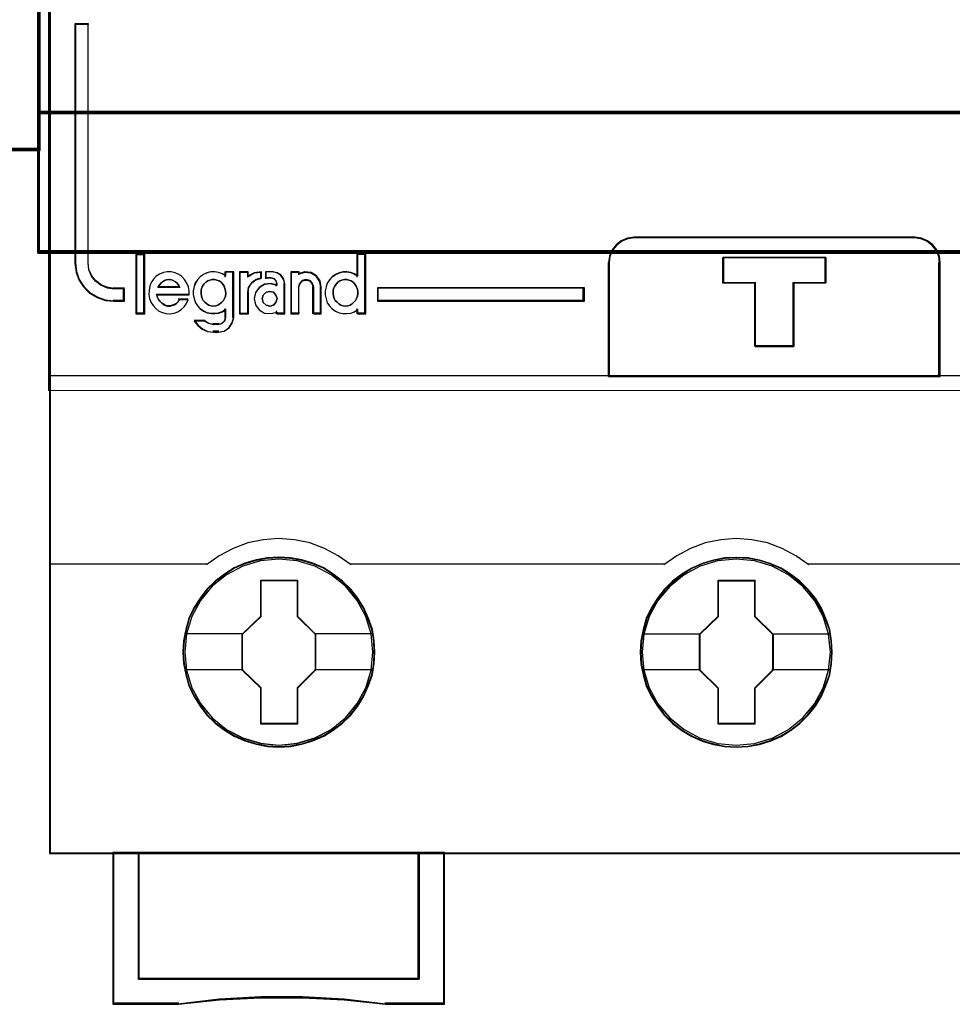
# Model space of a CAD drawing. Header units: millimetres. Extents: x -1290 to 1795, y -4192 to -1311.
# Tile 1020 of 1056: x 1429 to 1436, y -1930 to -1922. Entities that reach past the tile are written whole.
import ezdxf

# ---------------------------------------------------------------- set-up
doc = ezdxf.new("R2010")
doc.units = ezdxf.units.MM
doc.layers.add('30', color=7, linetype='Continuous')
doc.layers.add('45', color=7, linetype='Continuous')
doc.layers.add('Aparatura', color=7, linetype='Continuous', lineweight=13)

# ---------------------------------------------------------------- blocks, each defined once
blk = doc.blocks.new('*U156')
at = {"layer": '45', "color": 7}
for points in [[(477.428846, -383.552872), (405.408028, -383.552872), (405.408028, -465.581435), (477.428846, -465.581435), (477.428846, -383.552872)], [(408.351307, -443.856058), (408.351307, -443.364781), (407.935917, -443.364781), (407.674165, -443.320621), (407.435173, -443.226782), (407.218943, -443.061183), (407.059615, -442.867985), (406.9515, -442.619586), (406.923049, -442.360148), (406.923049, -432.943095), (406.405234, -432.943095), (406.405234, -442.360148), (406.456447, -442.702386), (406.558871, -443.011504), (406.74096, -443.287502), (406.985642, -443.53038), (407.281536, -443.701499), (407.605882, -443.817418), (407.935917, -443.856058), (408.351307, -443.856058)], [(427.394895, -446.818609), (440.439135, -446.818609), (440.439135, -442.329114), (440.411215, -442.079698), (440.305118, -441.830281), (440.148766, -441.636291), (439.942158, -441.470013), (439.702046, -441.375789), (439.439597, -441.336991), (428.400016, -441.336991), (428.137568, -441.375789), (427.897455, -441.470013), (427.690847, -441.636291), (427.534495, -441.830281), (427.428399, -442.079698), (427.394895, -442.329114), (427.394895, -446.818609)], [(427.416379, -446.797063), (440.417651, -446.797063), (440.417651, -442.342861), (440.389823, -442.095405), (440.284076, -441.847949), (440.128239, -441.655484), (439.922311, -441.490513), (439.68299, -441.39703), (439.421406, -441.358537), (428.418189, -441.358537), (428.156605, -441.39703), (427.917284, -441.490513), (427.711356, -441.655484), (427.555519, -441.847949), (427.449772, -442.095405), (427.416379, -442.342861), (427.416379, -446.797063)], [(409.131885, -444.32827), (409.131885, -442.024662), (408.829321, -442.024662), (408.829321, -444.32827), (409.131885, -444.32827)], [(434.681957, -443.125625), (434.681957, -445.637179), (433.157697, -445.637179), (433.157697, -443.125625), (431.892168, -443.125625), (431.892168, -442.1288), (435.941862, -442.1288), (435.941862, -443.125625), (434.681957, -443.125625)], [(433.157697, -443.125625), (433.157697, -445.637179), (434.681957, -445.637179), (434.681957, -443.125625), (435.941862, -443.125625), (435.941862, -442.1288), (431.892168, -442.1288), (431.892168, -443.125625), (433.157697, -443.125625)], [(433.166313, -443.134928), (433.166313, -445.615634), (434.675074, -445.615634), (434.675074, -443.134928), (435.922168, -443.134928), (435.922168, -442.150346), (431.913651, -442.150346), (431.913651, -443.134928), (433.166313, -443.134928)], [(426.444237, -443.322798), (418.301882, -443.322798), (418.301882, -443.856058), (426.444237, -443.856058), (426.444237, -443.322798)], [(418.201624, -457.659752), (418.179233, -457.211814), (418.106463, -456.763877), (417.949726, -456.332529), (417.770599, -455.917772), (417.535495, -455.530665), (417.255609, -455.182269), (416.930941, -454.861524), (416.56709, -454.585019), (416.192042, -454.341695), (415.766616, -454.159201), (415.335591, -454.032009), (414.882176, -453.949058), (414.42876, -453.926937), (413.975345, -453.949058), (413.533125, -454.032009), (413.085308, -454.159201), (412.671076, -454.341695), (412.284834, -454.585019), (411.926579, -454.861524), (411.590716, -455.182269), (411.327623, -455.530665), (411.081324, -455.917772), (410.885403, -456.332529), (410.767851, -456.763877), (410.678288, -457.211814), (410.644702, -457.659752), (410.678288, -458.10769), (410.767851, -458.544568), (410.885403, -458.975915), (411.081324, -459.385142), (411.327623, -459.777779), (411.590716, -460.137235), (411.926579, -460.452451), (412.284834, -460.734486), (412.671076, -460.96122), (413.085308, -461.143713), (413.533125, -461.281965), (413.975345, -461.370447), (414.42876, -461.392567), (414.882176, -461.370447), (415.335591, -461.281965), (415.766616, -461.143713), (416.192042, -460.96122), (416.56709, -460.734486), (416.930941, -460.452451), (417.255609, -460.137235), (417.535495, -459.777779), (417.770599, -459.385142), (417.949726, -458.975915), (418.106463, -458.544568), (418.179233, -458.10769), (418.201624, -457.659752)], [(418.201624, -457.659752), (418.179233, -457.211814), (418.106463, -456.763877), (417.949726, -456.332529), (417.770599, -455.917772), (417.535495, -455.530665), (417.255609, -455.182269), (416.930941, -454.861524), (416.56709, -454.585019), (416.192042, -454.341695), (415.766616, -454.159201), (415.335591, -454.032009), (414.882176, -453.949058), (414.42876, -453.926937), (413.975345, -453.949058), (413.533125, -454.032009), (413.085308, -454.159201), (412.671076, -454.341695), (412.284834, -454.585019), (411.926579, -454.861524), (411.590716, -455.182269), (411.327623, -455.530665), (411.081324, -455.917772), (410.885403, -456.332529), (410.767851, -456.763877), (410.678288, -457.211814), (410.644702, -457.659752), (410.678288, -458.10769), (410.767851, -458.544568), (410.885403, -458.975915), (411.081324, -459.385142), (411.327623, -459.777779), (411.590716, -460.137235), (411.926579, -460.452451), (412.284834, -460.734486), (412.671076, -460.96122), (413.085308, -461.143713), (413.533125, -461.281965), (413.975345, -461.370447), (414.42876, -461.392567), (414.882176, -461.370447), (415.335591, -461.281965), (415.766616, -461.143713), (416.192042, -460.96122), (416.56709, -460.734486), (416.930941, -460.452451), (417.255609, -460.137235), (417.535495, -459.777779), (417.770599, -459.385142), (417.949726, -458.975915), (418.106463, -458.544568), (418.179233, -458.10769), (418.201624, -457.659752)], [(418.18014, -457.659752), (418.157877, -457.2144), (418.08552, -456.769048), (417.929675, -456.34019), (417.751566, -455.927827), (417.517799, -455.542954), (417.239504, -455.196569), (416.916683, -454.877675), (416.5549, -454.602766), (416.181985, -454.360846), (415.758977, -454.179407), (415.330403, -454.052948), (414.879566, -453.970476), (414.428729, -453.948483), (413.977891, -453.970476), (413.538186, -454.052948), (413.092914, -454.179407), (412.681038, -454.360846), (412.296992, -454.602766), (411.940775, -454.877675), (411.606821, -455.196569), (411.345224, -455.542954), (411.100325, -455.927827), (410.905519, -456.34019), (410.788635, -456.769048), (410.699581, -457.2144), (410.666185, -457.659752), (410.699581, -458.105105), (410.788635, -458.53946), (410.905519, -458.968318), (411.100325, -459.375183), (411.345224, -459.765554), (411.606821, -460.122935), (411.940775, -460.436331), (412.296992, -460.716738), (412.681038, -460.942164), (413.092914, -461.123603), (413.538186, -461.261058), (413.977891, -461.349029), (414.428729, -461.371021), (414.879566, -461.349029), (415.330403, -461.261058), (415.758977, -461.123603), (416.181985, -460.942164), (416.5549, -460.716738), (416.916683, -460.436331), (417.239504, -460.122935), (417.517799, -459.765554), (417.751566, -459.375183), (417.929675, -458.968318), (418.08552, -458.53946), (418.157877, -458.105105), (418.18014, -457.659752)], [(436.197877, -457.665067), (436.169888, -457.217138), (436.102716, -456.769209), (435.945979, -456.337869), (435.766852, -455.92865), (435.531748, -455.536021), (435.251862, -455.187631), (434.921597, -454.872422), (434.557745, -454.595923), (434.188295, -454.352603), (433.757271, -454.170113), (433.331844, -454.037394), (432.872831, -453.954444), (432.419416, -453.932324), (431.966, -453.954444), (431.52378, -454.037394), (431.075963, -454.170113), (430.667329, -454.352603), (430.275489, -454.595923), (429.917235, -454.872422), (429.586969, -455.187631), (429.323876, -455.536021), (429.077577, -455.92865), (428.881656, -456.337869), (428.758507, -456.769209), (428.668943, -457.217138), (428.640954, -457.665067), (428.668943, -458.112996), (428.758507, -458.549865), (428.881656, -458.981204), (429.077577, -459.395954), (429.323876, -459.783053), (429.586969, -460.142502), (429.917235, -460.463242), (430.275489, -460.739741), (430.667329, -460.972001), (431.075963, -461.154491), (431.52378, -461.28721), (431.966, -461.37569), (432.419416, -461.40334), (432.872831, -461.37569), (433.331844, -461.28721), (433.757271, -461.154491), (434.188295, -460.972001), (434.557745, -460.739741), (434.921597, -460.463242), (435.251862, -460.142502), (435.531748, -459.783053), (435.766852, -459.395954), (435.945979, -458.981204), (436.102716, -458.549865), (436.169888, -458.112996), (436.197877, -457.665067)], [(436.197877, -457.665067), (436.169888, -457.217138), (436.102716, -456.769209), (435.945979, -456.337869), (435.766852, -455.92865), (435.531748, -455.536021), (435.251862, -455.187631), (434.921597, -454.872422), (434.557745, -454.595923), (434.188295, -454.352603), (433.757271, -454.170113), (433.331844, -454.037394), (432.872831, -453.954444), (432.419416, -453.932324), (431.966, -453.954444), (431.52378, -454.037394), (431.075963, -454.170113), (430.667329, -454.352603), (430.275489, -454.595923), (429.917235, -454.872422), (429.586969, -455.187631), (429.323876, -455.536021), (429.077577, -455.92865), (428.881656, -456.337869), (428.758507, -456.769209), (428.668943, -457.217138), (428.640954, -457.665067), (428.668943, -458.112996), (428.758507, -458.549865), (428.881656, -458.981204), (429.077577, -459.395954), (429.323876, -459.783053), (429.586969, -460.142502), (429.917235, -460.463242), (430.275489, -460.739741), (430.667329, -460.972001), (431.075963, -461.154491), (431.52378, -461.28721), (431.966, -461.37569), (432.419416, -461.40334), (432.872831, -461.37569), (433.331844, -461.28721), (433.757271, -461.154491), (434.188295, -460.972001), (434.557745, -460.739741), (434.921597, -460.463242), (435.251862, -460.142502), (435.531748, -459.783053), (435.766852, -459.395954), (435.945979, -458.981204), (436.102716, -458.549865), (436.169888, -458.112996), (436.197877, -457.665067)], [(436.178183, -457.665083), (436.150347, -457.219737), (436.083541, -456.774392), (435.927659, -456.34554), (435.749508, -455.938681), (435.515684, -455.548317), (435.237323, -455.201937), (434.908858, -454.888546), (434.546988, -454.613641), (434.179552, -454.371725), (433.750876, -454.190288), (433.327767, -454.058333), (432.871256, -453.975862), (432.420311, -453.95387), (431.969366, -453.975862), (431.529556, -454.058333), (431.084178, -454.190288), (430.677771, -454.371725), (430.288066, -454.613641), (429.931764, -454.888546), (429.603298, -455.201937), (429.341639, -455.548317), (429.096681, -455.938681), (428.901829, -456.34554), (428.77935, -456.774392), (428.690274, -457.219737), (428.662438, -457.665083), (428.690274, -458.110428), (428.77935, -458.544778), (428.901829, -458.973629), (429.096681, -459.385986), (429.341639, -459.770853), (429.603298, -460.128229), (429.931764, -460.447118), (430.288066, -460.722023), (430.677771, -460.952943), (431.084178, -461.13438), (431.529556, -461.266334), (431.969366, -461.354304), (432.420311, -461.381794), (432.871256, -461.354304), (433.327767, -461.266334), (433.750876, -461.13438), (434.179552, -460.952943), (434.546988, -460.722023), (434.908858, -460.447118), (435.237323, -460.128229), (435.515684, -459.770853), (435.749508, -459.385986), (435.927659, -458.973629), (436.083541, -458.544778), (436.150347, -458.110428), (436.178183, -457.665083)], [(413.717443, -454.822885), (415.158367, -454.822885), (415.158367, -456.241396), (415.876004, -456.94511), (415.876004, -458.363621), (415.158367, -459.078418), (415.158367, -460.485847), (413.717443, -460.485847), (413.717443, -459.078418), (412.982854, -458.363621), (412.982854, -456.94511), (413.717443, -456.241396), (413.717443, -454.822885)], [(413.717443, -454.822885), (415.158367, -454.822885), (415.158367, -454.822885), (415.158367, -456.241396), (415.158367, -456.241396), (415.876004, -456.94511), (415.876004, -456.94511), (415.876004, -458.363621), (415.876004, -458.363621), (415.158367, -459.078418), (415.158367, -459.078418), (415.158367, -460.485847), (415.158367, -460.485847), (413.717443, -460.485847), (413.717443, -460.485847), (413.717443, -459.078418), (413.717443, -459.078418), (412.982854, -458.363621), (412.982854, -458.363621), (412.982854, -456.94511), (412.982854, -456.94511), (413.717443, -456.241396), (413.717443, -456.241396), (413.717443, -454.822885), (413.717443, -454.822885)], [(413.726681, -454.844431), (415.147097, -454.844431), (415.147097, -456.252148), (415.85452, -456.950507), (415.85452, -458.358224), (415.147097, -459.067582), (415.147097, -460.464301), (413.726681, -460.464301), (413.726681, -459.067582), (413.002547, -458.358224), (413.002547, -456.950507), (413.726681, -456.252148), (413.726681, -454.844431)], [(431.708325, -454.828271), (433.149249, -454.828271), (433.149249, -456.246782), (433.866886, -456.950497), (433.866886, -458.369008), (433.149249, -459.083804), (433.149249, -460.491233), (431.708325, -460.491233), (431.708325, -459.083804), (430.973736, -458.369008), (430.973736, -456.950497), (431.708325, -456.246782), (431.708325, -454.828271)], [(431.708325, -454.828271), (433.149249, -454.828271), (433.149249, -454.828271), (433.149249, -456.246782), (433.149249, -456.246782), (433.866886, -456.950497), (433.866886, -456.950497), (433.866886, -458.369008), (433.866886, -458.369008), (433.149249, -459.083804), (433.149249, -459.083804), (433.149249, -460.491233), (433.149249, -460.491233), (431.708325, -460.491233), (431.708325, -460.491233), (431.708325, -459.083804), (431.708325, -459.083804), (430.973736, -458.369008), (430.973736, -458.369008), (430.973736, -456.950497), (430.973736, -456.950497), (431.708325, -456.246782), (431.708325, -456.246782), (431.708325, -454.828271), (431.708325, -454.828271)], [(431.718899, -454.849817), (433.138423, -454.849817), (433.138423, -456.257534), (433.845402, -456.955894), (433.845402, -458.363611), (433.138423, -459.072968), (433.138423, -460.469687), (431.718899, -460.469687), (431.718899, -459.072968), (430.99522, -458.363611), (430.99522, -456.955894), (431.718899, -456.257534), (431.718899, -454.849817)], [(419.944987, -470.522439), (408.906921, -470.522439), (408.906921, -465.538344), (407.901938, -465.538344), (407.901938, -471.51372), (410.464645, -471.51372), (412.089368, -471.342046), (413.719674, -471.258978), (415.361147, -471.258978), (416.997037, -471.342046), (418.627343, -471.51372), (420.944387, -471.51372), (420.944387, -465.538344), (419.944987, -465.538344), (419.944987, -470.522439)], [(419.948972, -465.538344), (408.902724, -465.538344), (408.902724, -470.529794), (419.948972, -470.529794), (419.948972, -465.538344)]]:
    blk.add_lwpolyline(points, close=True, dxfattribs=at)
at = {"layer": '45', "color": 139}
for points in [[(477.428846, -383.552872), (405.408028, -383.552872), (405.408028, -465.581435), (477.428846, -465.581435), (477.428846, -383.552872)], [(411.852039, -444.042788), (411.94535, -444.031301), (412.032829, -444.002583), (412.108644, -443.956635), (412.184459, -443.893455), (412.254442, -443.818789), (412.295265, -443.744122), (412.330257, -443.646482), (412.341921, -443.548841), (412.330257, -443.439713), (412.306929, -443.35356), (412.271938, -443.255919), (412.21945, -443.181253), (412.155299, -443.106586), (412.079484, -443.054894), (411.992005, -443.020433), (411.892862, -443.003202), (411.805384, -443.003202), (411.717905, -443.020433), (411.630426, -443.054894), (411.554611, -443.106586), (411.478796, -443.181253), (411.426308, -443.255919), (411.391317, -443.35356), (411.367989, -443.439713), (411.367989, -443.548841), (411.379653, -443.646482), (411.414644, -443.744122), (411.455468, -443.818789), (411.513787, -443.893455), (411.589602, -443.956635), (411.677081, -444.002583), (411.76456, -444.031301), (411.852039, -444.042788)], [(417.055618, -444.042788), (417.143097, -444.031301), (417.230576, -444.002583), (417.318055, -443.956635), (417.382206, -443.893455), (417.446357, -443.818789), (417.487181, -443.744122), (417.522172, -443.646482), (417.533836, -443.548841), (417.533836, -443.439713), (417.510508, -443.35356), (417.469685, -443.255919), (417.411366, -443.181253), (417.347215, -443.106586), (417.271399, -443.054894), (417.183921, -443.020433), (417.096442, -443.003202), (416.997299, -443.003202), (416.90982, -443.020433), (416.822341, -443.054894), (416.746526, -443.106586), (416.682375, -443.181253), (416.629888, -443.255919), (416.583232, -443.35356), (416.559904, -443.439713), (416.559904, -443.548841), (416.571568, -443.646482), (416.60656, -443.744122), (416.647383, -443.818789), (416.717366, -443.893455), (416.781518, -443.956635), (416.868997, -444.002583), (416.956475, -444.031301), (417.055618, -444.042788)], [(414.361397, -443.750735), (414.313314, -443.607688), (414.211138, -443.494443), (414.06689, -443.464642), (413.922642, -443.494443), (413.808445, -443.607688), (413.772383, -443.750735), (413.808445, -443.899742), (413.922642, -444.001066), (414.06689, -444.042788), (414.211138, -444.001066), (414.313314, -443.899742), (414.361397, -443.750735)], [(418.130011, -457.654294), (418.057234, -456.935353), (417.850097, -456.255125), (417.503003, -455.619139), (417.043943, -455.066107), (416.484114, -454.612622), (415.840311, -454.275272), (415.146123, -454.06512), (414.423944, -453.998757), (413.701765, -454.06512), (413.013175, -454.275272), (412.369372, -454.612622), (411.803945, -455.066107), (411.344885, -455.619139), (411.00339, -456.255125), (410.790655, -456.935353), (410.723475, -457.654294), (410.790655, -458.367704), (411.00339, -459.058993), (411.344885, -459.683919), (411.803945, -460.24248), (412.369372, -460.695966), (413.013175, -461.033315), (413.701765, -461.243467), (414.423944, -461.315361), (415.146123, -461.243467), (415.840311, -461.033315), (416.484114, -460.695966), (417.043943, -460.24248), (417.503003, -459.683919), (417.850097, -459.058993), (418.057234, -458.367704), (418.130011, -457.654294)], [(418.130011, -457.659752), (418.057234, -456.940826), (417.850097, -456.26061), (417.508601, -455.624637), (417.043943, -455.066086), (416.484114, -454.612609), (415.84591, -454.275267), (415.146123, -454.065119), (414.423944, -453.998757), (413.707363, -454.065119), (413.007577, -454.275267), (412.369372, -454.612609), (411.809543, -455.066086), (411.344885, -455.624637), (411.00339, -456.26061), (410.796253, -456.940826), (410.723475, -457.659752), (410.796253, -458.373149), (411.00339, -459.058894), (411.344885, -459.689337), (411.809543, -460.242358), (412.369372, -460.695835), (413.007577, -461.038707), (413.707363, -461.248855), (414.423944, -461.320748), (415.146123, -461.248855), (415.84591, -461.038707), (416.484114, -460.695835), (417.043943, -460.242358), (417.508601, -459.689337), (417.850097, -459.058894), (418.057234, -458.373149), (418.130011, -457.659752)], [(436.126264, -457.665211), (436.053489, -456.94627), (435.846358, -456.260511), (435.504873, -455.624525), (435.04023, -455.071494), (434.480418, -454.618008), (433.842233, -454.280659), (433.142468, -454.070507), (432.420311, -454.004143), (431.698154, -454.070507), (431.003987, -454.280659), (430.365802, -454.618008), (429.80599, -455.071494), (429.341347, -455.624525), (428.994263, -456.260511), (428.787133, -456.94627), (428.714357, -457.665211), (428.787133, -458.373091), (428.994263, -459.06438), (429.341347, -459.694836), (429.80599, -460.247867), (430.365802, -460.701353), (431.003987, -461.038702), (431.698154, -461.248854), (432.420311, -461.320748), (433.142468, -461.248854), (433.842233, -461.038702), (434.480418, -460.701353), (435.04023, -460.247867), (435.504873, -459.694836), (435.846358, -459.06438), (436.053489, -458.373091), (436.126264, -457.665211)], [(436.126264, -457.659752), (436.047888, -456.940826), (435.840752, -456.26061), (435.499256, -455.624637), (435.040196, -455.066086), (434.480367, -454.612609), (433.836564, -454.275267), (433.136778, -454.065119), (432.420197, -453.998757), (431.698018, -454.065119), (431.00383, -454.275267), (430.365625, -454.612609), (429.800198, -455.066086), (429.341138, -455.624637), (428.999643, -456.26061), (428.786908, -456.940826), (428.719728, -457.659752), (428.786908, -458.373149), (428.999643, -459.058894), (429.341138, -459.689337), (429.800198, -460.242358), (430.365625, -460.695835), (431.00383, -461.038707), (431.698018, -461.248855), (432.420197, -461.320748), (433.136778, -461.248855), (433.836564, -461.038707), (434.480367, -460.695835), (435.040196, -460.242358), (435.499256, -459.689337), (435.840752, -459.058894), (436.047888, -458.373149), (436.126264, -457.659752)]]:
    blk.add_lwpolyline(points, close=True, dxfattribs=at)
at = {"layer": '45', "color": 59}
for points in [[(477.407363, -383.574418), (405.429512, -383.574418), (405.429512, -465.55989), (477.407363, -465.55989), (477.407363, -383.574418)], [(427.394895, -446.818609), (440.439135, -446.818609), (440.439135, -442.329114), (440.411215, -442.079698), (440.305118, -441.830281), (440.148766, -441.636291), (439.942158, -441.470013), (439.702046, -441.375789), (439.439597, -441.336991), (428.400016, -441.336991), (428.137568, -441.375789), (427.897455, -441.470013), (427.690847, -441.636291), (427.534495, -441.830281), (427.428399, -442.079698), (427.394895, -442.329114), (427.394895, -446.818609)], [(409.153369, -444.349816), (409.153369, -442.003116), (408.807838, -442.003116), (408.807838, -444.349816), (409.153369, -444.349816)], [(416.334248, -443.145662), (416.282733, -443.291281), (416.24839, -443.448101), (416.24839, -443.604921), (416.282733, -443.761741), (416.334248, -443.91296), (416.420106, -444.036176), (416.528859, -444.153791), (416.654785, -444.243403), (416.797882, -444.310611), (416.946702, -444.338615), (417.095523, -444.338615), (417.255792, -444.321813), (417.393165, -444.265805), (417.524814, -444.181795), (417.524814, -444.349816), (417.845351, -444.349816), (417.845351, -442.003116), (417.524814, -442.003116), (417.524814, -442.871227), (417.393165, -442.787216), (417.255792, -442.73681), (417.095523, -442.708806), (416.946702, -442.714407), (416.797882, -442.748011), (416.654785, -442.809619), (416.528859, -442.904832), (416.420106, -443.022447), (416.334248, -443.145662)], [(434.681957, -443.125625), (434.681957, -445.637179), (433.157697, -445.637179), (433.157697, -443.125625), (431.892168, -443.125625), (431.892168, -442.1288), (435.941862, -442.1288), (435.941862, -443.125625), (434.681957, -443.125625)], [(433.157697, -443.125625), (433.157697, -445.637179), (434.681957, -445.637179), (434.681957, -443.125625), (435.941862, -443.125625), (435.941862, -442.1288), (431.892168, -442.1288), (431.892168, -443.125625), (433.157697, -443.125625)], [(433.166313, -443.134928), (433.166313, -445.615634), (434.675074, -445.615634), (434.675074, -443.134928), (435.922168, -443.134928), (435.922168, -442.150346), (431.913651, -442.150346), (431.913651, -443.134928), (433.166313, -443.134928)], [(409.320574, -443.424228), (409.309126, -443.582255), (409.343469, -443.740282), (409.394984, -443.887022), (409.480842, -444.022474), (409.589596, -444.140994), (409.704074, -444.23694), (409.852894, -444.299022), (410.001715, -444.338529), (410.15626, -444.349816), (410.305081, -444.321597), (410.453901, -444.265159), (410.579827, -444.180501), (410.700028, -444.078912), (410.797334, -443.937817), (410.860297, -443.791077), (410.505416, -443.791077), (410.453901, -443.875734), (410.390939, -443.937817), (410.316528, -443.982967), (410.23067, -444.011186), (410.144812, -444.033762), (410.047506, -444.033762), (409.961648, -444.011186), (409.887238, -443.97168), (409.812827, -443.915241), (409.749865, -443.853159), (409.692626, -443.779789), (409.652559, -443.695132), (409.629663, -443.599187), (410.906088, -443.599187), (410.906088, -443.441159), (410.871744, -443.283132), (410.808782, -443.136393), (410.722924, -443.000941), (410.61417, -442.88242), (410.488245, -442.797763), (410.345148, -442.735681), (410.196327, -442.701818), (410.036058, -442.696174), (409.887238, -442.724393), (409.738417, -442.786475), (409.606768, -442.871133), (409.503738, -442.989653), (409.406432, -443.113817), (409.349193, -443.260557), (409.320574, -443.424228)], [(411.090817, -443.278385), (411.056474, -443.435135), (411.056474, -443.591884), (411.090817, -443.748633), (411.142332, -443.899784), (411.22819, -444.022945), (411.336944, -444.140507), (411.462869, -444.230078), (411.600242, -444.297256), (411.754787, -444.325247), (411.903608, -444.325247), (412.052429, -444.308452), (412.201249, -444.25247), (412.332899, -444.168498), (412.332899, -444.493192), (412.287108, -444.633147), (412.189802, -444.722718), (412.052429, -444.767504), (411.852093, -444.767504), (411.657481, -444.722718), (411.497213, -444.633147), (411.102265, -444.633147), (411.239638, -444.806691), (411.411354, -444.952244), (411.623138, -445.047413), (411.852093, -445.069806), (412.052429, -445.069806), (412.27566, -445.030619), (412.470272, -444.90186), (412.596197, -444.711522), (412.653436, -444.493192), (412.653436, -442.696174), (412.332899, -442.696174), (412.332899, -442.858521), (412.201249, -442.774548), (412.052429, -442.724165), (411.903608, -442.696174), (411.754787, -442.701772), (411.600242, -442.735361), (411.462869, -442.796941), (411.336944, -442.89211), (411.22819, -443.009672), (411.142332, -443.132833), (411.090817, -443.278385)], [(412.877225, -442.696174), (412.877225, -444.349816), (413.21095, -444.349816), (413.21095, -443.514529), (413.240224, -443.305707), (413.363175, -443.125105), (413.538819, -443.000941), (413.743738, -442.938858), (413.743738, -442.696174), (413.462707, -442.735681), (413.21095, -442.871133), (413.21095, -442.696174), (412.877225, -442.696174)], [(412.896919, -442.715924), (412.896919, -444.32827), (413.214784, -444.32827), (413.214784, -443.513843), (413.242667, -443.310236), (413.359776, -443.134144), (413.527073, -443.01308), (413.722254, -442.952548), (413.722254, -442.715924), (413.454578, -442.754444), (413.214784, -442.886514), (413.214784, -442.715924), (412.896919, -442.715924)], [(413.657235, -443.328283), (413.507072, -443.514529), (413.460868, -443.757214), (413.507072, -443.994255), (413.657235, -444.191789), (413.859377, -444.321597), (414.107723, -444.338529), (414.350293, -444.276446), (414.350293, -444.349816), (414.66217, -444.349816), (414.66217, -443.170256), (414.627517, -442.989653), (414.517783, -442.831626), (414.36762, -442.735681), (414.182804, -442.696174), (413.917132, -442.696174), (413.917132, -442.927571), (414.096172, -442.927571), (414.229008, -442.95579), (414.31564, -443.051735), (414.350293, -443.170256), (414.350293, -443.232338), (414.107723, -443.170256), (413.859377, -443.198475), (413.657235, -443.328283)], [(414.896701, -442.696174), (414.896701, -444.349816), (415.208578, -444.349816), (415.208578, -443.283132), (415.254782, -443.14768), (415.352965, -443.040447), (415.491577, -443.012228), (415.641739, -443.040447), (415.739923, -443.14768), (415.786127, -443.283132), (415.786127, -444.349816), (416.098003, -444.349816), (416.098003, -443.283132), (416.051799, -443.051735), (415.913187, -442.854201), (415.699494, -442.724393), (415.451148, -442.696174), (415.208578, -442.769544), (415.208578, -442.696174), (414.896701, -442.696174)], [(414.918185, -442.715924), (414.918185, -444.32827), (415.218906, -444.32827), (415.218906, -443.288224), (415.263458, -443.156155), (415.358129, -443.0516), (415.491783, -443.024086), (415.636575, -443.0516), (415.731247, -443.156155), (415.775798, -443.288224), (415.775798, -444.32827), (416.076519, -444.32827), (416.076519, -443.288224), (416.031968, -443.062606), (415.898314, -442.870005), (415.692264, -442.743439), (415.452801, -442.715924), (415.218906, -442.787462), (415.218906, -442.715924), (414.918185, -442.715924)], [(410.498005, -443.227076), (410.539073, -443.31023), (409.67077, -443.31023), (409.717705, -443.227076), (409.782241, -443.143923), (409.846777, -443.086355), (409.934781, -443.035184), (410.011051, -443.009598), (410.110788, -443.003202), (410.198792, -443.009598), (410.275062, -443.035184), (410.363066, -443.086355), (410.427602, -443.143923), (410.498005, -443.227076)], [(410.539073, -443.31023), (409.67077, -443.31023), (409.717705, -443.227076), (409.782241, -443.143923), (409.846777, -443.086355), (409.934781, -443.035184), (410.011051, -443.009598), (410.110788, -443.003202), (410.198792, -443.009598), (410.275062, -443.035184), (410.363066, -443.086355), (410.427602, -443.143923), (410.498005, -443.227076), (410.539073, -443.31023)], [(411.717905, -443.020433), (411.805384, -443.003202), (411.892862, -443.003202), (411.992005, -443.020433), (412.079484, -443.054894), (412.155299, -443.106586), (412.21945, -443.181253), (412.271938, -443.255919), (412.306929, -443.35356), (412.330257, -443.439713), (412.341921, -443.548841), (412.330257, -443.646482), (412.295265, -443.744122), (412.254442, -443.818789), (412.184459, -443.893455), (412.108644, -443.956635), (412.032829, -444.002583), (411.94535, -444.031301), (411.852039, -444.042788), (411.76456, -444.031301), (411.677081, -444.002583), (411.589602, -443.956635), (411.513787, -443.893455), (411.455468, -443.818789), (411.414644, -443.744122), (411.379653, -443.646482), (411.367989, -443.548841), (411.367989, -443.439713), (411.391317, -443.35356), (411.426308, -443.255919), (411.478796, -443.181253), (411.554611, -443.106586), (411.630426, -443.054894), (411.717905, -443.020433)], [(411.478796, -443.181253), (411.554611, -443.106586), (411.630426, -443.054894), (411.717905, -443.020433), (411.805384, -443.003202), (411.892862, -443.003202), (411.992005, -443.020433), (412.079484, -443.054894), (412.155299, -443.106586), (412.21945, -443.181253), (412.271938, -443.255919), (412.306929, -443.35356), (412.330257, -443.439713), (412.341921, -443.548841), (412.330257, -443.646482), (412.295265, -443.744122), (412.254442, -443.818789), (412.184459, -443.893455), (412.108644, -443.956635), (412.032829, -444.002583), (411.94535, -444.031301), (411.852039, -444.042788), (411.76456, -444.031301), (411.677081, -444.002583), (411.589602, -443.956635), (411.513787, -443.893455), (411.455468, -443.818789), (411.414644, -443.744122), (411.379653, -443.646482), (411.367989, -443.548841), (411.367989, -443.439713), (411.391317, -443.35356), (411.426308, -443.255919), (411.478796, -443.181253)], [(417.271399, -443.054894), (417.347215, -443.106586), (417.411366, -443.181253), (417.469685, -443.255919), (417.510508, -443.35356), (417.533836, -443.439713), (417.533836, -443.548841), (417.522172, -443.646482), (417.487181, -443.744122), (417.446357, -443.818789), (417.382206, -443.893455), (417.318055, -443.956635), (417.230576, -444.002583), (417.143097, -444.031301), (417.055618, -444.042788), (416.956475, -444.031301), (416.868997, -444.002583), (416.781518, -443.956635), (416.717366, -443.893455), (416.647383, -443.818789), (416.60656, -443.744122), (416.571568, -443.646482), (416.559904, -443.548841), (416.559904, -443.439713), (416.583232, -443.35356), (416.629888, -443.255919), (416.682375, -443.181253), (416.746526, -443.106586), (416.822341, -443.054894), (416.90982, -443.020433), (416.997299, -443.003202), (417.096442, -443.003202), (417.183921, -443.020433), (417.271399, -443.054894)], [(416.682375, -443.181253), (416.746526, -443.106586), (416.822341, -443.054894), (416.90982, -443.020433), (416.997299, -443.003202), (417.096442, -443.003202), (417.183921, -443.020433), (417.271399, -443.054894), (417.347215, -443.106586), (417.411366, -443.181253), (417.469685, -443.255919), (417.510508, -443.35356), (417.533836, -443.439713), (417.533836, -443.548841), (417.522172, -443.646482), (417.487181, -443.744122), (417.446357, -443.818789), (417.382206, -443.893455), (417.318055, -443.956635), (417.230576, -444.002583), (417.143097, -444.031301), (417.055618, -444.042788), (416.956475, -444.031301), (416.868997, -444.002583), (416.781518, -443.956635), (416.717366, -443.893455), (416.647383, -443.818789), (416.60656, -443.744122), (416.571568, -443.646482), (416.559904, -443.548841), (416.559904, -443.439713), (416.583232, -443.35356), (416.629888, -443.255919), (416.682375, -443.181253)], [(414.313314, -443.607688), (414.361397, -443.750735), (414.313314, -443.899742), (414.211138, -444.001066), (414.06689, -444.042788), (413.922642, -444.001066), (413.808445, -443.899742), (413.772383, -443.750735), (413.808445, -443.607688), (413.922642, -443.494443), (414.06689, -443.464642), (414.211138, -443.494443), (414.313314, -443.607688)], [(414.313314, -443.607688), (414.361397, -443.750735), (414.313314, -443.899742), (414.211138, -444.001066), (414.06689, -444.042788), (413.922642, -444.001066), (413.808445, -443.899742), (413.772383, -443.750735), (413.808445, -443.607688), (413.922642, -443.494443), (414.06689, -443.464642), (414.211138, -443.494443), (414.313314, -443.607688)], [(426.422753, -443.342549), (418.323365, -443.342549), (418.323365, -443.834512), (426.422753, -443.834512), (426.422753, -443.342549)], [(419.944987, -470.522439), (408.906921, -470.522439), (408.906921, -465.538344), (407.901938, -465.538344), (407.901938, -471.51372), (410.464645, -471.51372), (412.089368, -471.342046), (413.719674, -471.258978), (415.361147, -471.258978), (416.997037, -471.342046), (418.627343, -471.51372), (420.944387, -471.51372), (420.944387, -465.538344), (419.944987, -465.538344), (419.944987, -470.522439)], [(419.928449, -470.507744), (408.925232, -470.507744), (408.925232, -465.558094), (407.923422, -465.558094), (407.923422, -471.492175), (410.478038, -471.492175), (412.097632, -471.321687), (413.722791, -471.239193), (415.359081, -471.239193), (416.989806, -471.321687), (418.614965, -471.492175), (420.924694, -471.492175), (420.924694, -465.558094), (419.928449, -465.558094), (419.928449, -470.507744)], [(419.948972, -465.538344), (408.902724, -465.538344), (408.902724, -470.529794), (419.948972, -470.529794), (419.948972, -465.538344)], [(419.927488, -465.558094), (408.924208, -465.558094), (408.924208, -470.508248), (419.927488, -470.508248), (419.927488, -465.558094)]]:
    blk.add_lwpolyline(points, close=True, dxfattribs=at)
at = {"layer": '45', "color": 139}
for points in [[(406.405234, -432.943095), (406.405234, -442.365804)], [(406.405234, -432.943095), (406.954861, -432.943095)], [(406.910103, -432.943095), (406.910103, -442.365804)], [(428.440439, -441.336991), (428.167436, -441.377224), (427.917667, -441.474932), (427.70275, -441.647359), (427.540109, -441.848524), (427.429746, -442.107164), (427.394895, -442.365804)], [(428.397472, -441.336991), (439.443719, -441.336991)], [(440.439135, -442.365804), (440.41008, -442.107164), (440.29967, -441.848524), (440.136961, -441.647359), (439.921953, -441.474932), (439.672079, -441.377224), (439.398961, -441.336991)], [(408.807838, -442.003116), (408.807838, -444.349816)], [(408.807838, -442.003116), (409.153369, -442.003116)], [(409.108611, -442.003116), (409.108611, -444.349816)], [(417.489078, -442.003116), (417.489078, -442.899064)], [(417.489078, -442.003116), (417.845351, -442.003116)], [(417.800593, -442.003116), (417.800593, -444.349816)], [(406.405234, -442.322713), (406.456747, -442.673515), (406.559774, -442.990368), (406.742932, -443.273273), (406.98905, -443.52223), (407.286682, -443.697631), (407.612932, -443.816451), (407.944906, -443.856058)], [(406.910103, -442.322713), (406.939171, -442.592105), (407.049627, -442.850033), (407.212405, -443.050644), (407.433318, -443.222596), (407.677485, -443.320036), (407.944906, -443.36589)], [(427.394895, -446.818609), (427.394895, -442.322713)], [(431.892168, -442.1288), (435.941862, -442.1288)], [(431.892168, -442.1288), (431.892168, -443.157614)], [(435.898894, -442.1288), (435.898894, -443.157614)], [(440.394377, -446.818609), (440.394377, -442.322713)], [(410.906088, -443.599187), (410.906088, -443.441159), (410.871744, -443.283132), (410.808782, -443.136393), (410.722924, -443.000941), (410.61417, -442.88242), (410.488245, -442.797763), (410.345148, -442.735681), (410.196327, -442.701818), (410.036058, -442.696174), (409.887238, -442.724393), (409.738417, -442.786475), (409.606768, -442.871133), (409.503738, -442.989653), (409.406432, -443.113817), (409.349193, -443.260557), (409.320574, -443.424228), (409.309126, -443.582255), (409.343469, -443.740282), (409.394984, -443.887022), (409.480842, -444.022474), (409.589596, -444.140994), (409.704074, -444.23694), (409.852894, -444.299022), (410.001715, -444.338529), (410.15626, -444.349816), (410.305081, -444.321597), (410.453901, -444.265159), (410.579827, -444.180501), (410.700028, -444.078912), (410.797334, -443.937817), (410.860297, -443.791077)], [(412.341921, -442.859896), (412.209341, -442.775212), (412.059468, -442.724402), (411.909596, -442.696174), (411.759723, -442.701819), (411.604086, -442.735693), (411.465742, -442.797795), (411.338927, -442.89377), (411.229404, -443.012327), (411.142939, -443.136531), (411.09106, -443.283316), (411.056474, -443.441393), (411.056474, -443.59947), (411.09106, -443.757546), (411.142939, -443.909978), (411.229404, -444.034181), (411.338927, -444.152738), (411.465742, -444.243068), (411.604086, -444.310815), (411.759723, -444.339043), (411.909596, -444.339043), (412.059468, -444.322106), (412.209341, -444.26565), (412.341921, -444.180966)], [(412.297163, -442.696174), (412.297163, -442.899064)], [(412.297163, -442.696174), (412.653436, -442.696174)], [(412.608678, -442.696174), (412.608678, -444.504228)], [(412.877225, -442.696174), (412.877225, -444.349816)], [(412.877225, -442.696174), (413.237079, -442.696174)], [(413.743738, -442.696174), (413.453825, -442.74442), (413.194111, -442.909837)], [(413.194111, -442.696174), (413.194111, -442.909837)], [(413.70077, -442.696174), (413.70077, -442.97627)], [(413.899495, -442.696174), (413.899495, -442.965497)], [(414.200268, -442.696174), (413.899495, -442.696174)], [(414.66217, -443.200705), (414.625544, -443.008503), (414.509562, -442.840326), (414.350849, -442.738218), (414.155511, -442.696174)], [(414.896701, -442.696174), (414.896701, -444.349816)], [(414.896701, -442.696174), (415.240442, -442.696174)], [(416.098003, -443.31023), (416.051222, -443.06815), (415.91088, -442.861497), (415.694519, -442.725696), (415.443073, -442.696174), (415.197474, -442.772931)], [(415.197474, -442.696174), (415.197474, -442.811085)], [(417.533836, -442.859896), (417.401256, -442.775212), (417.262912, -442.724402), (417.101511, -442.696174), (416.951638, -442.701819), (416.801766, -442.735693), (416.657657, -442.797795), (416.530842, -442.89377), (416.42132, -443.012327), (416.334855, -443.136531), (416.282976, -443.283316), (416.24839, -443.441393), (416.24839, -443.59947), (416.282976, -443.757546), (416.334855, -443.909978), (416.42132, -444.034181), (416.530842, -444.152738), (416.657657, -444.243068), (416.801766, -444.310815), (416.951638, -444.339043), (417.101511, -444.339043), (417.262912, -444.322106), (417.401256, -444.26565), (417.533836, -444.180966)], [(410.539073, -443.31023), (410.498005, -443.227076), (410.427602, -443.143923), (410.363066, -443.086355), (410.275062, -443.035184), (410.198792, -443.009598), (410.110788, -443.003202), (410.011051, -443.009598), (409.934781, -443.035184), (409.846777, -443.086355), (409.782241, -443.143923), (409.717705, -443.227076), (409.67077, -443.31023)], [(413.743738, -442.931382), (413.532343, -442.996636), (413.351147, -443.127143), (413.22431, -443.316972), (413.194111, -443.536461)], [(414.361397, -443.220395), (414.115798, -443.157614), (413.864352, -443.186151), (413.659686, -443.317421), (413.507649, -443.505764), (413.460868, -443.751182), (413.507649, -443.990892), (413.659686, -444.190651), (413.864352, -444.321921), (414.115798, -444.339043), (414.361397, -444.276262)], [(413.899495, -442.920609), (414.117914, -442.920609)], [(414.361397, -443.200705), (414.322091, -443.063914), (414.223827, -442.953179), (414.073156, -442.920609)], [(414.318429, -443.157614), (414.318429, -443.261752)], [(414.617412, -443.157614), (414.617412, -444.349816)], [(415.79723, -443.31023), (415.74925, -443.156716), (415.647291, -443.035184), (415.491355, -443.003202), (415.347413, -443.035184), (415.245455, -443.156716), (415.197474, -443.31023)], [(431.892168, -443.112726), (433.188356, -443.112726)], [(433.143598, -443.112726), (433.143598, -445.637179)], [(434.651044, -443.112726), (435.941862, -443.112726)], [(434.651044, -443.112726), (434.651044, -445.637179)], [(407.901938, -443.322798), (408.351307, -443.322798)], [(408.30834, -443.322798), (408.30834, -443.856058)], [(409.67077, -443.267138), (410.539073, -443.267138)], [(412.877225, -444.349816), (413.237079, -444.349816), (413.237079, -443.493369)], [(415.197474, -443.267138), (415.197474, -444.349816)], [(415.754262, -443.267138), (415.754262, -444.349816)], [(416.053245, -443.267138), (416.053245, -444.349816)], [(418.301882, -443.322798), (426.444237, -443.322798)], [(418.301882, -443.322798), (418.301882, -443.856058)], [(426.399479, -443.856058), (426.399479, -443.322798)], [(407.901938, -443.81117), (408.351307, -443.81117)], [(409.620641, -443.575962), (410.906088, -443.575962)], [(409.620641, -443.575962), (409.644044, -443.679027), (409.684999, -443.769968), (409.743506, -443.848782), (409.807864, -443.915472), (409.883923, -443.976099), (409.959982, -444.018537), (410.047742, -444.042788), (410.147204, -444.042788), (410.234965, -444.018537), (410.322726, -443.988224), (410.398785, -443.939723), (410.463142, -443.873033), (410.515799, -443.782093)], [(410.472831, -443.762692), (410.86133, -443.762692)], [(418.301882, -443.81117), (426.444237, -443.81117)], [(408.807838, -444.306725), (409.153369, -444.306725)], [(412.297163, -444.14154), (412.297163, -444.504228)], [(414.318429, -444.234905), (414.318429, -444.349816)], [(414.318429, -444.306725), (414.66217, -444.306725)], [(414.896701, -444.306725), (415.240442, -444.306725)], [(415.754262, -444.306725), (416.098003, -444.306725)], [(417.489078, -444.14154), (417.489078, -444.349816)], [(417.489078, -444.306725), (417.845351, -444.306725)], [(411.101232, -444.597593), (411.242927, -444.785268), (411.420045, -444.942672), (411.638491, -445.04559), (411.874648, -445.069806)], [(411.101232, -444.597593), (411.529117, -444.597593)], [(411.48436, -444.597593), (411.660619, -444.714898), (411.874648, -444.773551)], [(412.025035, -445.069806), (412.258441, -445.02844), (412.461923, -444.892524), (412.593588, -444.691603), (412.653436, -444.461136)], [(412.025035, -444.773551), (412.180244, -444.722544), (412.290184, -444.620531), (412.341921, -444.461136)], [(411.82989, -444.730459), (412.069793, -444.730459)], [(412.069793, -445.026714), (411.82989, -445.026714)], [(433.143598, -445.592292), (434.695802, -445.592292)], [(405.408028, -446.775517), (477.428846, -446.775517)], [(417.27245, -454.223192), (416.767634, -453.867587), (416.223554, -453.575072), (415.64582, -453.362856), (415.040041, -453.236673), (414.417435, -453.190788), (413.811655, -453.236673), (413.205876, -453.362856), (412.628142, -453.575072), (412.078453, -453.867587), (411.579246, -454.223192)], [(435.268703, -454.223192), (434.764067, -453.867587), (434.220181, -453.575072), (433.642652, -453.362856), (433.037089, -453.236673), (432.414704, -453.190788), (431.80914, -453.236673), (431.197969, -453.362856), (430.620441, -453.575072), (430.076555, -453.867587), (429.571919, -454.223192)], [(405.408028, -454.180101), (411.624004, -454.180101)], [(417.227692, -454.180101), (423.443668, -454.180101)], [(423.39891, -454.180101), (429.614886, -454.180101)], [(435.225735, -454.180101), (447.612929, -454.180101)], [(407.901938, -465.538344), (407.901938, -471.51372)], [(408.902724, -465.538344), (408.902724, -470.529794)], [(419.904214, -470.529794), (419.904214, -465.538344)], [(420.90142, -465.538344), (420.90142, -471.51372)], [(408.902724, -470.484907), (419.948972, -470.484907)], [(418.636671, -471.51372), (417.002561, -471.31407), (415.362854, -471.217465), (413.717552, -471.217465), (412.083442, -471.31407), (410.454928, -471.51372)], [(410.499686, -471.468833), (407.901938, -471.468833)], [(420.944387, -471.468833), (418.591913, -471.468833)]]:
    blk.add_lwpolyline(points, dxfattribs=at)
at = {"layer": '45', "color": 1}
for points in [[(408.351307, -443.856058), (408.351307, -443.364781), (407.935917, -443.364781), (407.674165, -443.320621), (407.435173, -443.226782), (407.218943, -443.061183), (407.059615, -442.867985), (406.9515, -442.619586), (406.923049, -442.360148), (406.923049, -432.943095), (406.405234, -432.943095), (406.405234, -442.360148), (406.456447, -442.702386), (406.558871, -443.011504), (406.74096, -443.287502), (406.985642, -443.53038), (407.281536, -443.701499), (407.605882, -443.817418), (407.935917, -443.856058), (408.351307, -443.856058)], [(408.329823, -443.834512), (408.329823, -443.345175), (407.923223, -443.345175), (407.667009, -443.30119), (407.433074, -443.207721), (407.221419, -443.042776), (407.065463, -442.85034), (406.959635, -442.602923), (406.931786, -442.344509), (406.931786, -432.964641), (406.424928, -432.964641), (406.424928, -442.344509), (406.475056, -442.685395), (406.575314, -442.993293), (406.75355, -443.268201), (406.993054, -443.51012), (407.282688, -443.680563), (407.60017, -443.796025), (407.923223, -443.834512), (408.329823, -443.834512)], [(426.444237, -443.322798), (418.301882, -443.322798), (418.301882, -443.856058), (426.444237, -443.856058), (426.444237, -443.322798)]]:
    blk.add_lwpolyline(points, close=True, dxfattribs=at)
at = {"layer": '45', "color": 7}
for points in [[(410.718104, -456.92899), (413.025821, -456.92899)], [(415.831246, -456.92899), (418.130011, -456.92899)], [(428.714357, -456.934376), (431.018494, -456.934376)], [(433.822128, -456.934376), (436.126264, -456.934376)], [(410.718104, -458.33665), (413.025821, -458.33665)], [(415.831246, -458.33665), (418.130011, -458.33665)], [(428.714357, -458.342037), (431.018494, -458.342037)], [(433.822128, -458.342037), (436.126264, -458.342037)]]:
    blk.add_lwpolyline(points, dxfattribs=at)
blk = doc.blocks.new('*U178')
at = {"layer": '30', "color": 7}
for points in [[(115.194714, -710.85377), (113.649238, -710.85377), (113.649238, -737.945854), (115.194714, -737.945854), (117.245982, -737.945854), (117.245982, -736.486626), (117.245982, -734.972333), (117.245982, -713.909889), (117.245982, -712.395596), (117.245982, -710.85377), (115.194714, -710.85377)], [(115.200756, -710.896861), (113.692205, -710.896861), (113.692205, -737.902763), (115.200756, -737.902763), (117.203014, -737.902763), (117.203014, -736.448177), (117.203014, -734.9387), (117.203014, -713.943259), (117.203014, -712.433783), (117.203014, -710.896861), (115.200756, -710.896861)], [(548.842747, -712.390705), (117.158256, -712.390705), (117.158256, -713.905613), (117.158256, -734.976603), (117.158256, -736.491511), (548.842747, -736.491511), (548.842747, -734.976603), (548.842747, -713.905613), (548.842747, -712.390705)], [(117.158256, -713.898914), (117.158256, -734.981507), (117.158256, -713.898914)], [(117.158256, -736.491511), (117.158256, -734.893529), (117.158256, -736.491511)], [(117.158256, -736.403532), (548.842747, -736.403532), (117.158256, -736.403532)], [(117.158256, -739.48279), (117.158256, -736.403532), (117.158256, -739.48279)], [(548.842747, -736.403532), (117.158256, -736.403532), (117.158256, -737.881379), (117.158256, -739.442877), (117.158256, -741.980311), (548.842747, -741.980311), (548.842747, -739.442877), (548.842747, -737.881379), (548.842747, -736.403532)], [(548.79978, -736.446624), (117.201224, -736.446624), (117.201224, -737.901632), (117.201224, -739.438998), (117.201224, -741.937219), (548.79978, -741.937219), (548.79978, -739.438998), (548.79978, -737.901632), (548.79978, -736.446624)], [(117.245982, -737.857876), (113.649238, -737.857876), (117.245982, -737.857876)], [(117.158256, -739.394811), (117.158256, -741.980311), (117.158256, -739.394811)], [(117.158256, -741.892332), (548.842747, -741.892332), (117.158256, -741.892332)]]:
    blk.add_lwpolyline(points, close=True, dxfattribs=at)

msp = doc.modelspace()

# ---------------------------------------------------------------- linework, layer by layer
at = {"layer": 'Aparatura', "color": 7, "lineweight": 13}
for points in [[(1429.2287, -1924.9559), (1429.2287, -1915.9594), (1515.5749, -1915.9594), (1515.5749, -1924.9559)], [(1429.2287, -1924.9556), (1515.5749, -1924.9556)]]:
    msp.add_lwpolyline(points, dxfattribs=at)
msp.add_lwpolyline([(1429.2287, -1915.9594), (1515.5749, -1915.9594), (1515.5749, -1924.9559), (1429.2287, -1924.9559), (1429.2287, -1915.9594)], close=True, dxfattribs=at)

# ---------------------------------------------------------------- block references
at = {"layer": 'Aparatura', "color": 7, "lineweight": 13, "xscale": 0.2, "yscale": 0.2, "zscale": 0.2}
for name, p in [('*U156', (1348.1554, -1835.4819)), ('*U178', (1405.7144, -1775.4779))]:
    msp.add_blockref(name, p, dxfattribs=at)

doc.saveas('drawing.dxf')
